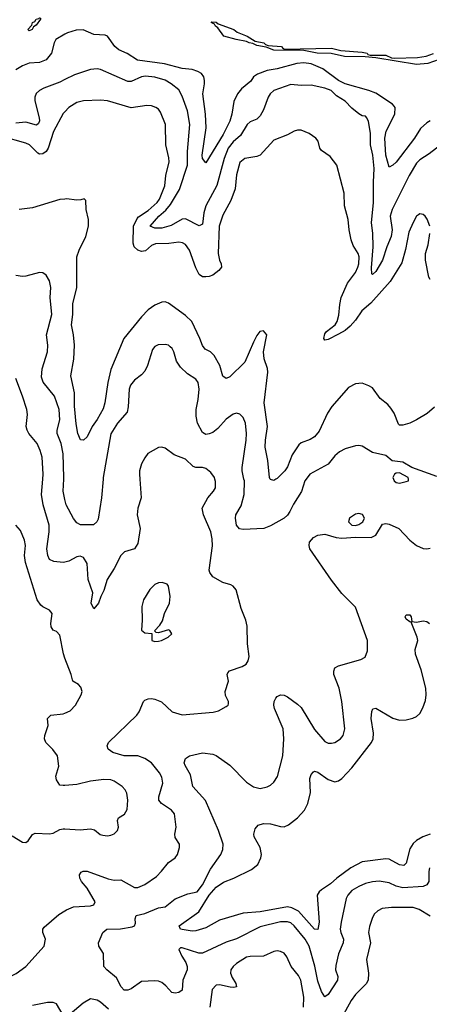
# Model space of a CAD drawing. Header units: inches. Extents: x 2001573 to 2220545, y 644482 to 846830.
# Tile 402 of 656: x 2089734 to 2092145, y 756907 to 762707. Entities that reach past the tile are written whole.
import ezdxf

# ---------------------------------------------------------------- set-up
doc = ezdxf.new("R2010")
doc.units = ezdxf.units.IN
doc.header["$MEASUREMENT"] = 0
for name, color, linetype in [('C0785', 7, 'Continuous'), ('C0786', 7, 'Continuous'), ('C0795', 7, 'Continuous'), ('C0796', 7, 'Continuous')]:
    doc.layers.add(name, color=color, linetype=linetype)

msp = doc.modelspace()

# ---------------------------------------------------------------- linework, layer by layer
at = {"layer": 'C0785', "color": 5}
for points, elevation in [([(2090000, 759512.1), (2089990.2, 759509.8), (2089934.9, 759514.9), (2089910, 759526.9), (2089898.6, 759550), (2089892.9, 759590), (2089907.7, 759690), (2089907.5, 759730), (2089871.9, 759850), (2089861.3, 759910), (2089868.9, 760000)], 360), ([(2090000, 759881.4), (2089989.4, 759930), (2089992.7, 760000)], 340), ([(2090000, 758946.6), (2089990.9, 758970.9), (2089970, 759080.9), (2089950, 759103), (2089930, 759111.5), (2089918, 759130), (2089916.2, 759150), (2089924, 759210), (2089910, 759229.6), (2089870, 759248.2), (2089858.2, 759258.2), (2089836.1, 759290), (2089767.9, 759510), (2089762.8, 759550), (2089767.1, 759610), (2089761.7, 759641.7), (2089738.3, 759698.3), (2089710, 759729.6)], 380), ([(2090000, 758196.9), (2089990, 758196.2), (2089970, 758198.4), (2089950, 758229.2), (2089946.3, 758250), (2089963.5, 758310), (2089955.8, 758370), (2089929, 758409), (2089888.3, 758450), (2089880.5, 758470), (2089882, 758490), (2089900.5, 758550), (2089898, 758590), (2089917.2, 758610), (2089990, 758618.5), (2090000, 758622.8)], 380), ([(2089690, 757898.9), (2089750, 757861.6), (2089770, 757860.5), (2089782.7, 757870), (2089810, 757907.7), (2089825.5, 757914.5), (2089910, 757911.3), (2089930, 757916.1), (2089970, 757936.5), (2089990, 757940.7), (2090000, 757940.1)], 380), ([(2089407.6, 756892.4), (2089442.7, 756930), (2089644, 757056), (2089711.9, 757088.1), (2089768.9, 757130), (2089878, 757250), (2089885.3, 757290), (2089870.6, 757330), (2089870.6, 757350), (2089877.6, 757362.4), (2089963.8, 757436.2), (2090000, 757457.7)], 360), ([(2089990, 756843), (2089949.8, 756909.8), (2089930, 756918.5), (2089897.8, 756917.8), (2089810, 756900.6)], 360)]:
    msp.add_lwpolyline(points, dxfattribs=dict(at, elevation=elevation))
at = {"layer": 'C0786', "color": 5, "elevation": 220}
msp.add_lwpolyline([(2089790, 762641.6), (2089781.6, 762650), (2089804.2, 762675.8), (2089810, 762690.3), (2089822.6, 762697.4), (2089830, 762710.3), (2089846.3, 762713.7), (2089850, 762718.8), (2089856.3, 762716.3), (2089856.3, 762710), (2089830, 762675.1), (2089815.3, 762664.7), (2089806.8, 762650)], close=True, dxfattribs=at)
at = {"layer": 'C0786', "color": 5}
for points, elevation in [([(2090000, 762621.2), (2089947.4, 762590), (2089937.4, 762570), (2089920.5, 762510), (2089890, 762471.6), (2089850, 762454.3), (2089790, 762450.4), (2089750, 762435.9), (2089710, 762411.5)], 240), ([(2090000, 762354.2), (2089970, 762338.7), (2089876.6, 762303.4), (2089850.2, 762289.8), (2089830, 762272.8), (2089822.2, 762250), (2089823, 762230), (2089849, 762130), (2089849.5, 762110.5), (2089844.4, 762095.6), (2089833.3, 762086.7), (2089770, 762103.4), (2089710, 762098.5)], 260), ([(2090000, 762165.3), (2089990, 762154.7), (2089932.3, 762047.7), (2089900.4, 761950), (2089890, 761931.7), (2089870, 761916.1), (2089850, 761915.2), (2089841, 761921), (2089791.8, 761970), (2089770, 761980.7), (2089630, 762019.9)], 280), ([(2090000, 761650.8), (2089970, 761647.9), (2089810, 761599.8), (2089730.3, 761589.7)], 320), ([(2089992.7, 760000), (2089993.2, 760010), (2089990.3, 760150), (2089976.9, 760210), (2089954, 760270), (2089954.9, 760290), (2089969.9, 760350.1), (2089965.4, 760410), (2089938.6, 760490), (2089872.7, 760572.7), (2089861.9, 760601.9), (2089866.4, 760650), (2089898, 760750), (2089899.8, 760790), (2089892.1, 760850), (2089922.3, 760970), (2089913.8, 761070), (2089916.8, 761130), (2089909.8, 761169.8), (2089890, 761202), (2089870, 761215.1), (2089850, 761218.4), (2089770, 761196.4), (2089750, 761195.3), (2089710, 761200.3)], 340), ([(2089868.9, 760000), (2089871.5, 760030), (2089865.8, 760130), (2089854.8, 760170), (2089836.1, 760210), (2089787.8, 760270), (2089778, 760290), (2089771.3, 760311.3), (2089778.8, 760381.2), (2089776, 760410), (2089751, 760490), (2089710, 760592.7)], 360)]:
    msp.add_lwpolyline(points, dxfattribs=dict(at, elevation=elevation))
at = {"layer": 'C0795', "color": 5}
for points, elevation in [([(2090000, 757457.7), (2090010, 757463.7), (2090050, 757480.6), (2090150, 757488), (2090170, 757493.4), (2090177.2, 757510), (2090167, 757530), (2090131.3, 757591.3), (2090098.4, 757630), (2090087.1, 757650), (2090085.1, 757670), (2090094.9, 757685.1), (2090107.7, 757692.3), (2090130, 757691.9), (2090254.8, 757645.2), (2090290, 757638), (2090330, 757640.3), (2090410, 757595.6), (2090430, 757595.3), (2090470, 757612.8), (2090539.3, 757660.7), (2090569.5, 757690.5), (2090610, 757742.2), (2090649.6, 757770), (2090662.9, 757790), (2090674, 757830), (2090674.3, 757850), (2090649.4, 757890), (2090647.3, 757910), (2090654.7, 757950), (2090645.6, 758030), (2090627.6, 758050), (2090569.4, 758089.4), (2090553.3, 758110), (2090552.2, 758130), (2090576.5, 758210), (2090570, 758246), (2090556.8, 758270), (2090509.2, 758329.2), (2090470, 758355.9), (2090430, 758369.8), (2090348.9, 758371.1), (2090282.9, 758390), (2090254, 758410), (2090249.6, 758430), (2090256.2, 758450), (2090423, 758610), (2090436.9, 758630), (2090462.9, 758690), (2090470, 758698), (2090490, 758706), (2090510, 758708.2), (2090530, 758704.4), (2090567.9, 758687.9), (2090630.5, 758630), (2090690, 758612.2), (2090872.5, 758627.5), (2090903.5, 758636.5), (2090950, 758660.7), (2090961.2, 758670), (2090962.7, 758677.3), (2090962.9, 758690), (2090946.4, 758726.4), (2090943.5, 758750), (2090963.1, 758810), (2090956.2, 758850), (2090960.1, 758859.9), (2090968.6, 758871.4), (2091043.7, 758896.3), (2091067.8, 758910), (2091079.1, 758930), (2091084.9, 758955.1), (2091074.6, 759030), (2091073.9, 759133.9), (2091065.8, 759170), (2091037.7, 759237.7), (2091007.7, 759347.7), (2090990, 759369.8), (2090977.5, 759377.5), (2090930, 759391.3), (2090870, 759425.7), (2090854, 759450), (2090850, 759465.2), (2090868.2, 759608.2), (2090866, 759650), (2090859.4, 759690), (2090816.5, 759790), (2090808.8, 759830), (2090841.6, 759890), (2090875.6, 759930), (2090886.4, 759950), (2090886.9, 759986.9), (2090882.8, 760000)], 360), ([(2090440.6, 760000), (2090448.2, 759890), (2090429.2, 759830), (2090425, 759790), (2090443.2, 759710), (2090430, 759620.7), (2090410.1, 759589.9), (2090350, 759571.7), (2090330, 759551.1), (2090290, 759473.6), (2090248.4, 759410), (2090230, 759344), (2090210.6, 759310), (2090197.1, 759270), (2090170, 759237.2), (2090154.5, 759270), (2090164, 759330), (2090137.5, 759410), (2090130, 759504), (2090110, 759538.3), (2090090, 759546.6), (2090070, 759543.5), (2090022.7, 759517.3), (2090000, 759512.1)], 360), ([(2090225, 760000), (2090215.4, 759890), (2090195.3, 759764.7), (2090188.2, 759750), (2090168.7, 759731.3), (2090092.4, 759732.4), (2090070, 759744.2), (2090050, 759769.6), (2090006.9, 759850), (2090000, 759881.4)], 340), ([(2091420.5, 760000), (2091413, 759990), (2091392.1, 759927.9), (2091345.9, 759854.1), (2091325, 759810), (2091310.7, 759789.3), (2091290, 759771.7), (2091210, 759726), (2091170.7, 759709.3), (2091050, 759703.5), (2091028.4, 759708.4), (2091010, 759729.2), (2091004.5, 759770), (2091005.8, 759790), (2091036.9, 759843.1), (2091056.2, 759910), (2091056.5, 759990), (2091054.3, 760000)], 340), ([(2091241.1, 760000), (2091230, 759993.6), (2091210, 759998), (2091209, 760000)], 320), ([(2091934.2, 760000), (2091938.4, 759990), (2091950, 759980.4), (2091970, 759977.8), (2092010, 759987.1), (2092023.5, 759990), (2092022.7, 760000)], 360), ([(2092145.8, 757710), (2092141.8, 757690), (2092142.8, 757630), (2092130.3, 757610), (2092110, 757601.6), (2091990, 757592.7), (2091950, 757603.9), (2091910, 757623), (2091850, 757631.9), (2091810, 757629.1), (2091770, 757618), (2091730, 757601.1), (2091690, 757576.5), (2091665.2, 757550), (2091655.2, 757530), (2091625.5, 757390), (2091621.5, 757350), (2091624.4, 757330), (2091639.8, 757290), (2091638.4, 757270), (2091610, 757205.1), (2091594.7, 757134.7), (2091594, 757110), (2091606.5, 757070), (2091604.9, 757050), (2091550, 756964.7), (2091530, 756951.6), (2091510, 756982.9), (2091490, 757043.6), (2091472.1, 757132.1), (2091438.3, 757250), (2091414, 757290), (2091350, 757369), (2091330, 757386), (2091310, 757393.4), (2091270, 757392.5), (2091150, 757363.4), (2091010, 757293.3), (2090950, 757273.8), (2090810, 757208.3), (2090788.9, 757208.9), (2090690, 757240.5), (2090680.3, 757239.7), (2090670.9, 757229.1), (2090688.8, 757190), (2090712.7, 757152.7), (2090719.1, 757130), (2090719, 757110), (2090693.5, 757050), (2090690.1, 756989.9), (2090670, 756977.5), (2090650, 756973.2), (2090630, 756976.4), (2090595, 757015), (2090570, 757035.2), (2090550, 757043.2), (2090530, 757044.5), (2090450, 757041.4), (2090390, 756998.6), (2090370, 756989.8), (2090349.6, 756990), (2090330.6, 757010.6), (2090303.1, 757063.1), (2090246.6, 757110), (2090230, 757129.6), (2090226.5, 757206.5), (2090200.4, 757250), (2090197.6, 757270), (2090222.2, 757330), (2090247.3, 757350), (2090327.4, 757352.6), (2090395.8, 757364.2), (2090409.2, 757370), (2090414.8, 757385.2), (2090413.2, 757410), (2090419, 757430), (2090470, 757441.7), (2090550, 757474.9), (2090590, 757480.9), (2090650, 757527.6), (2090723, 757557), (2090777.8, 757570), (2090809.8, 757610), (2090857.4, 757702.6), (2090918.9, 757790), (2090930, 757818), (2090931, 757850), (2090904, 757930), (2090826.7, 758106.7), (2090754, 758190), (2090738.4, 758258.4), (2090707.1, 758312.9), (2090702.7, 758330), (2090710, 758354.9), (2090734, 758370), (2090810, 758388.5), (2090870, 758380.5), (2090890, 758373), (2090970, 758315.3), (2091070, 758216.1), (2091110, 758188), (2091150, 758177.8), (2091190, 758187.4), (2091210, 758198.7), (2091230, 758216.4), (2091250.7, 758249.3), (2091282.7, 758370), (2091289.8, 758470), (2091284.8, 758530), (2091233.7, 758650), (2091229.7, 758670), (2091231.3, 758690), (2091241.3, 758710), (2091250, 758720.4), (2091270, 758730.3), (2091290, 758728.7), (2091310, 758717.8), (2091370, 758674.5), (2091390, 758655), (2091470, 758526.5), (2091530, 758454.3), (2091550, 758446.3), (2091570, 758444.6), (2091589.8, 758450.2), (2091621.6, 758470), (2091637.7, 758490), (2091648.6, 758530), (2091629.8, 758690), (2091614, 758770), (2091584.1, 758850), (2091582.8, 758870), (2091589.8, 758890), (2091610, 758901.8), (2091742.2, 758937.8), (2091767.4, 758952.6), (2091781.5, 758990), (2091781.7, 759050), (2091710, 759246), (2091630, 759327.9), (2091570, 759406.2), (2091441.7, 759590), (2091437.3, 759610), (2091439.8, 759630), (2091463.4, 759656.6), (2091490, 759670.2), (2091530, 759676.6), (2091597.4, 759657.4), (2091630, 759652.7), (2091710, 759659.4), (2091803.6, 759656.4), (2091830, 759670.4), (2091870, 759735.3), (2091890, 759739.1), (2091910, 759735.2), (2091966, 759710), (2092030, 759640.3), (2092070, 759610.3), (2092110, 759591.8), (2092130, 759590.3), (2092150, 759593.4)], 340), ([(2092150, 757909.8), (2092106.9, 757893.1), (2092070, 757872.5), (2092050, 757853.8), (2092030, 757823.1), (2092010, 757738.7), (2091994.9, 757725.1), (2091970, 757728.2), (2091910, 757762.3), (2091890, 757763.4), (2091750, 757746.7), (2091684, 757710), (2091601.5, 757650), (2091563.5, 757616.5), (2091510, 757581.8), (2091497.2, 757570), (2091486, 757550), (2091497.4, 757390), (2091490, 757347), (2091470, 757349.8), (2091375.2, 757455.2), (2091336.1, 757476.1), (2091310, 757480.6), (2091150, 757451.6), (2091050, 757444), (2090910, 757401.8), (2090830, 757357.7), (2090770, 757340.2), (2090750, 757337.9), (2090690, 757347.1), (2090680.5, 757350), (2090672.4, 757370), (2090787.6, 757452.4), (2090848.7, 757550), (2090890, 757597.9), (2090933.1, 757626.9), (2090994.5, 757650), (2091099, 757701), (2091135.4, 757730), (2091154.3, 757770), (2091156.9, 757790), (2091149.8, 757830), (2091114.3, 757894.3), (2091111.3, 757910), (2091120, 757940), (2091138.6, 757961.4), (2091170, 757972.5), (2091210, 757969.4), (2091270, 757953.8), (2091290, 757953.4), (2091315.9, 757964.1), (2091370, 758006), (2091411.1, 758050), (2091431.1, 758090), (2091445.5, 758154.5), (2091442, 758238), (2091450, 758261.6), (2091464, 758276), (2091470, 758279.5), (2091490, 758273.6), (2091550, 758230.9), (2091590, 758218.4), (2091610, 758223.2), (2091630, 758237.2), (2091690, 758299.1), (2091804.6, 758450), (2091814.6, 758470), (2091816, 758504), (2091803.4, 758590), (2091807.2, 758632.8), (2091813.1, 758646.9), (2091830, 758651.7), (2091930, 758592.6), (2091970, 758580.2), (2092010, 758582.4), (2092047.9, 758592.1), (2092070, 758602.3), (2092090, 758620.4), (2092107.4, 758652.6), (2092122.4, 758697.6), (2092126.7, 758730), (2092124.4, 758770), (2092097.9, 758877.9), (2092064.8, 758970), (2092063.1, 758996.9), (2092077.2, 759050), (2092073.5, 759070), (2092038.6, 759158.6), (2092030, 759159.3), (2092010, 759176), (2092002.4, 759190), (2092010, 759202), (2092030, 759201.6), (2092038.7, 759190), (2092042, 759162), (2092070, 759158.9), (2092110, 759166.2), (2092130, 759162.7), (2092147.2, 759150)], 320), ([(2090000, 758622.8), (2090030, 758635.8), (2090062.9, 758670), (2090095.3, 758730), (2090101.2, 758750), (2090094.5, 758774.5), (2090079, 758790), (2090046, 758810), (2090036, 758850), (2090000, 758946.6)], 380), ([(2090000, 757940.1), (2090090, 757935.1), (2090150, 757940.9), (2090174.3, 757934.3), (2090208.1, 757908.1), (2090222.7, 757902.7), (2090250, 757899.7), (2090270, 757902.8), (2090289.7, 757910.3), (2090309.5, 757930), (2090314.5, 757950), (2090309.6, 757990), (2090314.5, 758005.5), (2090350, 758028), (2090366.1, 758053.9), (2090370.8, 758109.2), (2090364.2, 758150), (2090354.5, 758170), (2090336.9, 758190), (2090290, 758220.9), (2090270, 758228.6), (2090230, 758231.9), (2090150, 758222.2), (2090070, 758201.6), (2090000, 758196.9)], 380), ([(2092150, 757425.6), (2092085.6, 757465.6), (2092050, 757477.2), (2091922.1, 757477.9), (2091868.8, 757471.2), (2091842, 757458), (2091821.6, 757438.4), (2091808.1, 757411.9), (2091794.1, 757365.9), (2091788.2, 757330), (2091798.4, 757270), (2091776.5, 757170), (2091787.9, 757090), (2091784.8, 757050), (2091773.3, 757026.7), (2091710, 756964.2), (2091685.9, 756930), (2091630.2, 756830)], 360), ([(2091405.6, 756890), (2091406.8, 756950), (2091389, 757050), (2091376.1, 757076.1), (2091332.9, 757130), (2091306.9, 757186.9), (2091290, 757207.8), (2091270, 757218.9), (2091250, 757221.1), (2091230, 757218.3), (2091168.5, 757191.5), (2091090, 757189.1), (2091070, 757184.6), (2091010, 757147.1), (2090990.1, 757129.9), (2090976.6, 757110), (2090975, 757090), (2090984.3, 757064.3), (2091006.5, 757030), (2091010.2, 757009.8), (2090994.7, 757005.3), (2090972.6, 757007.4), (2090910, 757022.5), (2090890, 757019.9), (2090866.5, 756993.5), (2090852.5, 756890)], 360), ([(2090257.5, 756877.5), (2090210, 756919.8), (2090190, 756932), (2090150, 756939.3), (2090106.4, 756913.6), (2090030, 756849.7)], 360)]:
    msp.add_lwpolyline(points, dxfattribs=dict(at, elevation=elevation))
for points, elevation in [([(2091730, 759798), (2091710, 759793.9), (2091674.6, 759770), (2091670, 759748.7), (2091690, 759730.3), (2091710, 759727.8), (2091730, 759733.2), (2091754.3, 759750), (2091763.5, 759770), (2091753, 759793)], 360), ([(2090572.7, 759392.7), (2090550, 759389.5), (2090530, 759379.5), (2090500.7, 759350), (2090462, 759290), (2090452.4, 759250), (2090455.3, 759170), (2090450.7, 759110.7), (2090470, 759094.8), (2090512, 759092), (2090512, 759050), (2090530, 759044.9), (2090550, 759046), (2090568, 759050), (2090608.7, 759070), (2090628.7, 759090), (2090618, 759110), (2090610, 759112.7), (2090550, 759095.3), (2090538, 759098), (2090528, 759108), (2090559.1, 759140.9), (2090574.3, 759165.7), (2090586.9, 759210), (2090616.4, 759270), (2090618.7, 759310), (2090609.2, 759370), (2090602, 759382)], 380)]:
    msp.add_lwpolyline(points, close=True, dxfattribs=dict(at, elevation=elevation))
at = {"layer": 'C0796', "color": 5}
for points, elevation in [([(2092235.9, 762484.1), (2092136, 762450), (2092070, 762442.6), (2091830, 762482), (2091767.9, 762487.9), (2091646, 762490), (2091567.4, 762507.4), (2091486, 762510), (2091406.5, 762526.5), (2091230, 762528.7), (2091185.4, 762545.4), (2091130, 762555.1), (2091106.3, 762566.3), (2091085.2, 762570), (2091070, 762579.5), (2091008, 762590), (2090935.3, 762610), (2090900.1, 762660.1), (2090885.6, 762670), (2090881.2, 762681.2), (2090861.2, 762690), (2090865.1, 762694.9), (2090890, 762692.6), (2090902.4, 762682.4), (2090994.8, 762650), (2091014.7, 762634.7), (2091073.4, 762610), (2091120.3, 762580.3), (2091170.8, 762570), (2091180.4, 762560.4), (2091196.1, 762556.1), (2091276, 762550), (2091280.7, 762540.7), (2091293.4, 762533.4), (2091570, 762540.3), (2091624.9, 762524.9), (2091750, 762516.9), (2091778.8, 762510), (2091783, 762503), (2091798, 762498), (2091890, 762498.7), (2091922, 762482), (2091941.3, 762481.3), (2092076.4, 762483.6), (2092127.8, 762492.2), (2092170, 762508.2)], 220), ([(2092150, 762111.8), (2092130, 762100.2), (2092092.9, 762067.1), (2092058.8, 762010), (2091950, 761868.7), (2091930, 761849.7), (2091910, 761839.3), (2091889.9, 761910), (2091883.2, 762010), (2091891.3, 762050), (2091941.7, 762150), (2091943.7, 762190), (2091938.1, 762198.1), (2091929, 762210), (2091830, 762273.7), (2091790.2, 762290.2), (2091650, 762330.3), (2091609.9, 762350), (2091518.6, 762418.6), (2091450, 762447.6), (2091407.4, 762452.6), (2091364.9, 762450), (2091250, 762418.2), (2091190, 762408.1), (2091133.8, 762386.2), (2091111.1, 762370), (2091094, 762346), (2091039.4, 762300.6), (2091016.6, 762270), (2090994.8, 762225.2), (2090983.4, 762150), (2090970.3, 762109.7), (2090932.3, 762030), (2090830, 761864.5), (2090810, 761889), (2090808.4, 761910), (2090832.4, 762070), (2090828.5, 762150), (2090812.5, 762270), (2090822.5, 762330), (2090821.2, 762350), (2090816.9, 762370), (2090804.4, 762390), (2090782.9, 762402.9), (2090750, 762412.9), (2090690, 762419.9), (2090586.4, 762446.4), (2090428, 762468), (2090367.2, 762507.2), (2090318, 762530), (2090293, 762550), (2090250, 762609.3), (2090236.2, 762616.2), (2090170, 762619.5), (2090107.7, 762647.7), (2090066.5, 762646.5), (2090014.9, 762630), (2090000, 762621.2)], 240), ([(2092212.4, 761970), (2092143.7, 761916.3), (2092090, 761881.6), (2092070, 761862.6), (2092027.1, 761790), (2091927.3, 761590), (2091915.8, 761550), (2091926.1, 761470), (2091920.1, 761430), (2091894.6, 761370), (2091870, 761289.8), (2091830, 761224.2), (2091810, 761205.3), (2091806.2, 761210), (2091805.3, 761245.3), (2091814.3, 761370), (2091812.9, 761450), (2091805.9, 761510), (2091817.4, 761630), (2091816.5, 761750), (2091821.2, 761830), (2091812.9, 761910), (2091799.9, 761970), (2091798.9, 762038.9), (2091787.6, 762107.6), (2091778.4, 762130), (2091770, 762138.4), (2091750, 762141.6), (2091730, 762151.8), (2091690, 762185.1), (2091650, 762227.3), (2091598.4, 762258.4), (2091567.6, 762290), (2091530, 762303.5), (2091450, 762321.3), (2091390, 762318.7), (2091330, 762326), (2091230, 762290.5), (2091208.1, 762270), (2091196.3, 762250), (2091170, 762176.2), (2091150, 762140.5), (2091130, 762120.9), (2091090, 762105.3), (2091072.3, 762090), (2091034.6, 762025.4), (2090990, 761987.2), (2090961.3, 761950), (2090936.7, 761890), (2090895, 761730), (2090829.5, 761610), (2090818.3, 761570), (2090810, 761502.9), (2090790, 761493), (2090710, 761534.7), (2090690, 761532.6), (2090626.1, 761493.9), (2090570, 761478.5), (2090530, 761479.2), (2090502.6, 761490), (2090552.3, 761550), (2090594.6, 761585.4), (2090622, 761618), (2090673.8, 761706.2), (2090722.4, 761850), (2090721.3, 761930), (2090734.5, 762090), (2090720.9, 762170), (2090690, 762257), (2090670, 762294.3), (2090626, 762330), (2090590, 762350.5), (2090530, 762369.3), (2090474.7, 762374.7), (2090450, 762370.4), (2090390, 762343.2), (2090370, 762343), (2090210, 762414), (2090190, 762417.6), (2090150, 762413.1), (2090056.7, 762383.3), (2090000, 762354.2)], 260), ([(2092147.8, 761490), (2092132.9, 761532.9), (2092121.2, 761550), (2092110, 761559.3), (2092090, 761562.7), (2092082, 761558), (2092070, 761549), (2092050, 761513.2), (2092025, 761455), (2092005.9, 761354.1), (2091984.3, 761275.7), (2091914.7, 761165.3), (2091801.7, 761038.3), (2091748.7, 760991.3), (2091710, 760936.4), (2091678.9, 760901.1), (2091650, 760877.3), (2091610, 760853.9), (2091550, 760823.8), (2091530, 760819.6), (2091523.9, 760830), (2091530, 760856.1), (2091539.8, 760870), (2091590.7, 760909.3), (2091603.7, 760930), (2091613.1, 760966.9), (2091617.8, 761030), (2091625.8, 761070), (2091664.1, 761155.9), (2091710, 761218.9), (2091725.2, 761250), (2091730.9, 761270), (2091732.8, 761310), (2091727.3, 761330), (2091696.3, 761376.3), (2091684.8, 761410), (2091672.9, 761470), (2091668.5, 761530), (2091645.5, 761610), (2091645.1, 761685.1), (2091600.3, 761850), (2091562.2, 761902.2), (2091510, 761937.4), (2091500.9, 761950), (2091491.4, 761991.4), (2091477.7, 762010), (2091437.4, 762037.4), (2091390, 762056), (2091370, 762056.5), (2091349.4, 762050.6), (2091310, 762028.3), (2091230, 761998.5), (2091150, 761909.8), (2091130, 761901.6), (2091059.3, 761890), (2091030, 761865.1), (2091010, 761793.2), (2091002.9, 761710), (2090977.5, 761642.5), (2090930, 761555.6), (2090908.5, 761490), (2090902.6, 761330), (2090910, 761290.6), (2090920.3, 761270), (2090921.3, 761250), (2090906.7, 761230), (2090870, 761202), (2090850, 761194), (2090830, 761192.6), (2090810, 761192.8), (2090790, 761206.6), (2090770, 761245.1), (2090733, 761350), (2090710, 761382.2), (2090693.2, 761393.2), (2090670, 761396.5), (2090612, 761388), (2090533.7, 761386.3), (2090510, 761376.6), (2090474, 761346), (2090450, 761341.7), (2090428.6, 761348.6), (2090406.7, 761370), (2090401.8, 761390), (2090403.4, 761490), (2090424.6, 761535.4), (2090434, 761546), (2090490, 761582.9), (2090542.9, 761630), (2090557, 761650), (2090588.9, 761728.9), (2090594.1, 761790), (2090613.1, 761870), (2090612.7, 761892.7), (2090594.4, 761970), (2090591.4, 762090), (2090562.6, 762162.6), (2090550, 762179.7), (2090535.6, 762190), (2090510, 762199.8), (2090481.4, 762201.4), (2090390, 762188.5), (2090250, 762228.4), (2090210, 762233.4), (2090110.2, 762229.8), (2090070, 762218.8), (2090023.1, 762190), (2090000, 762165.3)], 280), ([(2091209, 760000), (2091204, 760010), (2091195.4, 760110), (2091179, 760190), (2091180.7, 760230), (2091193.3, 760310), (2091173.4, 760450), (2091195.3, 760630), (2091193.2, 760653.2), (2091173.1, 760710), (2091169.8, 760750.2), (2091189.5, 760850), (2091170, 760874), (2091148, 760870), (2091130, 760846), (2091110, 760807), (2091060.2, 760690), (2090970, 760602.6), (2090950, 760593.3), (2090930, 760607.6), (2090912, 760670), (2090878.2, 760730), (2090857.6, 760750), (2090826.5, 760766.5), (2090810, 760787), (2090794.9, 760830), (2090746.4, 760930), (2090710, 760964), (2090610, 761036.4), (2090590, 761045.4), (2090570, 761044), (2090530, 761025.6), (2090490, 760998.9), (2090450, 760956.5), (2090347.1, 760830), (2090270, 760646.6), (2090252.9, 760570), (2090235.8, 760450), (2090224.2, 760415.8), (2090190, 760353), (2090160.2, 760310), (2090130, 760249.5), (2090110, 760229.5), (2090092, 760232), (2090075.1, 760270), (2090066, 760326), (2090056.7, 760430), (2090057.3, 760510), (2090035.4, 760610), (2090051.7, 760708.3), (2090055.6, 760790), (2090050.4, 760850), (2090037.8, 760910), (2090047.5, 760970), (2090046.8, 761033.2), (2090069.9, 761130.1), (2090070.6, 761309.4), (2090084.1, 761350), (2090123.1, 761430), (2090137.8, 761490), (2090138.5, 761530), (2090124.4, 761590), (2090123.1, 761643.1), (2090112.7, 761652.7), (2090094.4, 761645.6), (2090070, 761643.5), (2090010, 761651.7), (2090000, 761650.8)], 320), ([(2092150, 761176.2), (2092142.7, 761190), (2092122.2, 761290), (2092122.6, 761330), (2092139, 761381), (2092148.4, 761448.4)], 280), ([(2091054.3, 760000), (2091043.1, 760050), (2091043.2, 760070), (2091067.8, 760230), (2091069.8, 760269.8), (2091062.7, 760330), (2091050, 760363.7), (2091030, 760384.2), (2091010, 760389.7), (2090990, 760384), (2090950, 760354.7), (2090900.4, 760299.6), (2090870, 760275.8), (2090850, 760266.8), (2090830, 760264.2), (2090810, 760275.8), (2090780.3, 760330), (2090771.9, 760371.9), (2090771.9, 760410), (2090784.1, 760470), (2090789.8, 760529.8), (2090785.4, 760570), (2090769.8, 760589.8), (2090721.9, 760621.9), (2090680.6, 760660.6), (2090656.4, 760696.4), (2090641.3, 760750), (2090631.5, 760770), (2090620.6, 760780.6), (2090609.7, 760789.7), (2090590, 760794.5), (2090548.2, 760791.8), (2090530, 760782.9), (2090515.4, 760764.6), (2090485.5, 760670), (2090470, 760637.6), (2090450, 760615.8), (2090410, 760584.7), (2090386.2, 760553.8), (2090379.1, 760530), (2090373, 760427), (2090365.5, 760394.5), (2090310, 760329.7), (2090270, 760267.6), (2090225.8, 760010), (2090225, 760000)], 340), ([(2092175.9, 760424.1), (2092132.3, 760387.7), (2092070, 760350.7), (2092030, 760331), (2091990, 760319.3), (2091970, 760318.7), (2091963.8, 760323.8), (2091938.7, 760390), (2091919.5, 760419.5), (2091900.5, 760440.5), (2091855.9, 760475.9), (2091810, 760538), (2091790, 760551.1), (2091750, 760565.7), (2091710, 760562.7), (2091670, 760539.7), (2091570.7, 760429.3), (2091545.6, 760390), (2091496, 760284), (2091470.3, 760250), (2091444.9, 760235.1), (2091390, 760214.8), (2091376.3, 760203.7), (2091337, 760143), (2091310, 760074), (2091294.4, 760050), (2091250, 760005.1), (2091241.1, 760000)], 320), ([(2090882.8, 760000), (2090879.7, 760010), (2090859.4, 760039.4), (2090830, 760064), (2090809.8, 760069.8), (2090770, 760069.8), (2090755.3, 760075.3), (2090710, 760118.2), (2090644.1, 760144.1), (2090590, 760182.9), (2090570, 760189.6), (2090550, 760187.3), (2090488.9, 760151.1), (2090470, 760126.6), (2090451.8, 760090), (2090439, 760050), (2090438.5, 760030), (2090440.6, 760000)], 360), ([(2092190, 760016.8), (2092043, 760070), (2091990, 760099.8), (2091927.6, 760107.6), (2091890, 760139.5), (2091810, 760156.9), (2091750, 760195.1), (2091730, 760199.7), (2091710, 760197.2), (2091650, 760178.3), (2091617.6, 760162.4), (2091590, 760138), (2091550.2, 760089.8), (2091442.8, 760030), (2091420.5, 760000)], 340), ([(2092022.7, 760000), (2092021.8, 760010), (2091970, 760037.4), (2091950, 760035.7), (2091940.3, 760030), (2091930.1, 760010), (2091934.2, 760000)], 360)]:
    msp.add_lwpolyline(points, dxfattribs=dict(at, elevation=elevation))

doc.saveas('drawing.dxf')
